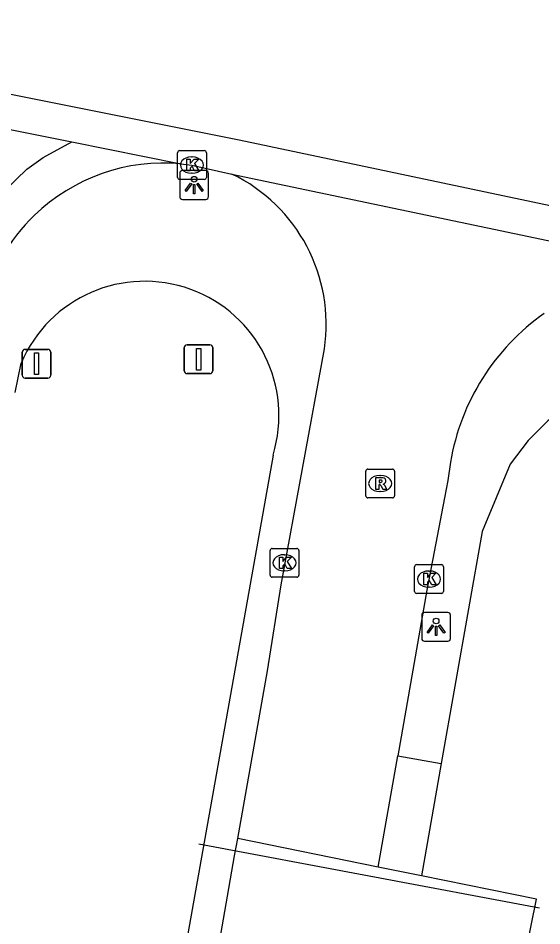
# Model space of a CAD drawing. Extents: x 157692 to 159670, y 381454 to 383289.
# Drawn here: x 158708.22 to 158726.39, y 382982.3 to 383013.78 of the extents above; entities that cross this region are included whole.
import ezdxf

# ---------------------------------------------------------------- set-up
doc = ezdxf.new("R2010")
doc.units = 0
for name, color, linetype in [('IMGEO_Hek', 7, 'Continuous'), ('IMGEO_Kolk', 7, 'Continuous'), ('IMGEO_Lichtpunt', 7, 'Continuous'), ('IMGEO_Rijbaan_lokaal_gesloten', 7, 'Continuous'), ('IMGEO_Rijbaan_lokaal_open', 7, 'Continuous'), ('IMGEO_Rioolput', 7, 'Continuous'), ('IMGEO_Verkeersbordpaal', 7, 'Continuous'), ('IMGEO_Voetpad_open', 7, 'Continuous')]:
    doc.layers.add(name, color=color, linetype=linetype)

msp = doc.modelspace()

# ---------------------------------------------------------------- linework, layer by layer
at = {"layer": 'IMGEO_Hek'}
msp.add_lwpolyline([(158714.488, 382985.144), (158726.302, 382982.923)], dxfattribs=at)
at = {"layer": 'IMGEO_Kolk'}
for p, q in [((158713.821, 383009.187), (158714.673, 383009.187)), ((158713.746, 383008.261), (158713.746, 383009.113)), ((158714.234, 383008.967), (158714.259, 383008.967)), ((158714.747, 383009.113), (158714.747, 383008.261)), ((158714.257, 383008.407), (158714.232, 383008.407)), ((158714.673, 383008.187), (158713.821, 383008.187)), ((158716.958, 382994.465), (158716.958, 382995.317)), ((158717.033, 382995.391), (158717.885, 382995.391)), ((158717.959, 382995.317), (158717.959, 382994.465)), ((158717.446, 382995.171), (158717.471, 382995.171)), ((158721.972, 382993.9), (158721.972, 382994.752)), ((158722.047, 382994.826), (158722.899, 382994.826)), ((158722.973, 382994.752), (158722.973, 382993.9)), ((158717.885, 382994.391), (158717.033, 382994.391)), ((158717.469, 382994.611), (158717.444, 382994.611)), ((158722.46, 382994.606), (158722.485, 382994.606)), ((158722.483, 382994.046), (158722.458, 382994.046)), ((158722.899, 382993.826), (158722.047, 382993.826))]:
    msp.add_line(p, q, dxfattribs=at)
for points in [[(158713.821, 383009.187), (158714.673, 383009.187)], [(158713.746, 383008.261), (158713.746, 383009.113)], [(158714.067, 383008.887), (158714.19, 383008.887), (158714.19, 383008.736), (158714.32, 383008.887), (158714.484, 383008.887), (158714.338, 383008.736), (158714.491, 383008.487), (158714.339, 383008.487), (158714.254, 383008.651), (158714.19, 383008.584), (158714.19, 383008.487), (158714.067, 383008.487), (158714.067, 383008.887)], [(158714.747, 383009.113), (158714.747, 383008.261)], [(158714.673, 383008.187), (158713.821, 383008.187)], [(158716.958, 382994.465), (158716.958, 382995.317)], [(158717.033, 382995.391), (158717.885, 382995.391)], [(158717.959, 382995.317), (158717.959, 382994.465)], [(158717.279, 382995.091), (158717.402, 382995.091), (158717.402, 382994.94), (158717.532, 382995.091), (158717.696, 382995.091), (158717.55, 382994.94), (158717.703, 382994.691), (158717.551, 382994.691), (158717.466, 382994.855), (158717.402, 382994.788), (158717.402, 382994.691), (158717.279, 382994.691), (158717.279, 382995.091)], [(158721.972, 382993.9), (158721.972, 382994.752)], [(158722.047, 382994.826), (158722.899, 382994.826)], [(158722.973, 382994.752), (158722.973, 382993.9)], [(158717.885, 382994.391), (158717.033, 382994.391)], [(158722.293, 382994.526), (158722.416, 382994.526), (158722.416, 382994.375), (158722.546, 382994.526), (158722.71, 382994.526), (158722.564, 382994.375), (158722.717, 382994.126), (158722.565, 382994.126), (158722.48, 382994.29), (158722.416, 382994.223), (158722.416, 382994.126), (158722.293, 382994.126), (158722.293, 382994.526)], [(158722.899, 382993.826), (158722.047, 382993.826)]]:
    msp.add_lwpolyline(points, dxfattribs=at)
for centre, start, end in [((158713.823, 383009.111), 91.552, 178.448), ((158713.823, 383009.111), 91.552, 178.448), ((158714.671, 383009.111), 1.552, 88.448), ((158714.671, 383009.111), 1.552, 88.448), ((158713.823, 383008.263), 181.552, 268.448), ((158713.823, 383008.263), 181.552, 268.448), ((158714.671, 383008.263), 271.552, 358.448), ((158714.671, 383008.263), 271.552, 358.448), ((158717.035, 382995.315), 91.552, 178.448), ((158717.035, 382995.315), 91.552, 178.448), ((158717.883, 382995.315), 1.552, 88.448), ((158717.883, 382995.315), 1.552, 88.448), ((158722.049, 382994.75), 91.552, 178.448), ((158722.049, 382994.75), 91.552, 178.448), ((158722.897, 382994.75), 1.552, 88.448), ((158722.897, 382994.75), 1.552, 88.448), ((158717.035, 382994.467), 181.552, 268.448), ((158717.035, 382994.467), 181.552, 268.448), ((158717.883, 382994.467), 271.552, 358.448), ((158717.883, 382994.467), 271.552, 358.448), ((158722.049, 382993.902), 181.552, 268.448), ((158722.049, 382993.902), 181.552, 268.448), ((158722.897, 382993.902), 271.552, 358.448), ((158722.897, 382993.902), 271.552, 358.448)]:
    msp.add_arc(centre, 0.0765, start, end, dxfattribs=at)
for centre, major_axis, ratio, start_param, end_param in [((158714.233, 383008.687), (-0.387, 0.002), 0.722429, 4.712389, 7.853982), ((158714.258, 383008.687), (-0.39, 0.002), 0.717154, 1.570796, 4.712389), ((158717.445, 382994.891), (-0.387, 0.002), 0.722429, 4.712389, 7.853982), ((158717.47, 382994.891), (-0.39, 0.002), 0.717154, 1.570796, 4.712389), ((158722.459, 382994.326), (-0.387, 0.002), 0.722429, 4.712389, 7.853982), ((158722.484, 382994.326), (-0.39, 0.002), 0.717154, 1.570796, 4.712389)]:
    msp.add_ellipse(centre, major_axis=major_axis, ratio=ratio, start_param=start_param, end_param=end_param, dxfattribs=at)
at = {"layer": 'IMGEO_Lichtpunt'}
for p, q in [((158713.826, 383008.398), (158713.826, 383007.591)), ((158713.826, 383008.398), (158713.826, 383007.591)), ((158714.728, 383008.493), (158713.92, 383008.493)), ((158714.728, 383008.493), (158713.92, 383008.493)), ((158714.822, 383007.591), (158714.822, 383008.398)), ((158714.822, 383007.591), (158714.822, 383008.398)), ((158713.92, 383007.497), (158714.728, 383007.497)), ((158713.92, 383007.497), (158714.728, 383007.497)), ((158723.121, 382993.168), (158722.313, 382993.168)), ((158723.121, 382993.168), (158722.313, 382993.168)), ((158722.219, 382993.073), (158722.219, 382992.266)), ((158722.219, 382993.073), (158722.219, 382992.266)), ((158723.215, 382992.266), (158723.215, 382993.073)), ((158723.215, 382992.266), (158723.215, 382993.073)), ((158722.313, 382992.172), (158723.121, 382992.172)), ((158722.313, 382992.172), (158723.121, 382992.172))]:
    msp.add_line(p, q, dxfattribs=at)
for points in [[(158714.2, 383008.062), (158714.239, 383008.034), (158714.051, 383007.772), (158714.013, 383007.799), (158714.2, 383008.062)], [(158714.302, 383008.014), (158714.349, 383008.014), (158714.349, 383007.692), (158714.302, 383007.692), (158714.302, 383008.014)], [(158714.412, 383008.034), (158714.45, 383008.061), (158714.637, 383007.799), (158714.598, 383007.771), (158714.412, 383008.034)], [(158722.593, 382992.737), (158722.632, 382992.709), (158722.444, 382992.447), (158722.406, 382992.474), (158722.593, 382992.737)], [(158722.695, 382992.689), (158722.742, 382992.689), (158722.742, 382992.367), (158722.695, 382992.367), (158722.695, 382992.689)], [(158722.805, 382992.709), (158722.843, 382992.736), (158723.03, 382992.474), (158722.991, 382992.446), (158722.805, 382992.709)]]:
    msp.add_lwpolyline(points, dxfattribs=at)
for centre in [(158714.325, 383008.196), (158722.718, 382992.871)]:
    msp.add_circle(centre, 0.0994, dxfattribs=at)
for centre, start, end in [((158713.92, 383008.398), 90, 180), ((158713.92, 383008.398), 90, 180), ((158714.728, 383008.398), 0, 90), ((158714.728, 383008.398), 0, 90), ((158713.92, 383007.591), 180, 270), ((158713.92, 383007.591), 180, 270), ((158714.728, 383007.591), 270, 0), ((158714.728, 383007.591), 270, 360), ((158722.313, 382993.073), 90, 180), ((158722.313, 382993.073), 90, 180), ((158723.121, 382993.073), 0, 90), ((158723.121, 382993.073), 0, 90), ((158722.313, 382992.266), 180, 270), ((158722.313, 382992.266), 180, 270), ((158723.121, 382992.266), 270, 0), ((158723.121, 382992.266), 270, 360)]:
    msp.add_arc(centre, 0.0946, start, end, dxfattribs=at)
at = {"layer": 'IMGEO_Rijbaan_lokaal_gesloten'}
for points in [[(159115.477, 382927.089), (159047.024, 382941.455), (159008.345, 382949.698), (158733.282, 383005.886), (158715.883, 383009.549), (158678.432, 383017.066)], [(158699.904, 383011.526), (158710.079, 383009.49)], [(158682.977, 382892.64), (158705.802, 383004.036), (158706.054, 383005.039), (158706.418, 383005.949), (158706.899, 383006.795), (158707.374, 383007.442), (158708.519, 383008.547), (158709.089, 383008.952), (158710.079, 383009.49)], [(158710.079, 383009.49), (158713.867, 383008.733)], [(158713.867, 383008.733), (158714.247, 383008.687), (158715.635, 383008.375)], [(158715.635, 383008.375), (158732.43, 383004.839)]]:
    msp.add_lwpolyline(points, dxfattribs=at)
for centre, radius, start, end in [((158713.283, 383002.272), 6.487, 84.8333, 133.9714), ((158713.272, 383002.28), 6.473, 133.9504, 166.4697)]:
    msp.add_arc(centre, radius, start, end, dxfattribs=at)
at = {"layer": 'IMGEO_Rijbaan_lokaal_open'}
for points in [[(158715.835, 382985.322), (158716.871, 382991.142), (158717.346, 382994.125), (158718.842, 383002.309)], [(158723.217, 382998.376), (158723.119, 382997.743), (158723.006, 382997.147), (158722.399, 382993.941), (158721.389, 382988.197)], [(158720.713, 382984.335), (158721.389, 382988.197)], [(158713.082, 382969.963), (158714.387, 382977.002), (158715.728, 382984.722), (158715.835, 382985.322)], [(158720.713, 382984.335), (158715.835, 382985.322)], [(158722.211, 382984.031), (158720.713, 382984.335)], [(158723.353, 382965.312), (158722.603, 382965.464), (158724.017, 382972.44), (158726.201, 382983.223), (158722.211, 382984.031)]]:
    msp.add_lwpolyline(points, dxfattribs=at)
for centre, radius, start, end in [((158713.111, 383003.16), 5.794, 351.5536, 64.1758), ((158731.001, 382997.078), 7.892, 125.0495, 170.5296)]:
    msp.add_arc(centre, radius, start, end, dxfattribs=at)
at = {"layer": 'IMGEO_Rioolput'}
for p, q in [((158720.352, 382998.142), (158721.204, 382998.142)), ((158720.277, 382997.216), (158720.277, 382998.068)), ((158720.765, 382997.922), (158720.79, 382997.922)), ((158721.278, 382998.068), (158721.278, 382997.216)), ((158720.788, 382997.362), (158720.763, 382997.362)), ((158721.204, 382997.142), (158720.352, 382997.142))]:
    msp.add_line(p, q, dxfattribs=at)
for points in [[(158720.352, 382998.142), (158721.204, 382998.142)], [(158720.277, 382997.216), (158720.277, 382998.068)], [(158720.866, 382997.84), (158720.614, 382997.842), (158720.614, 382997.442)], [(158721.278, 382998.068), (158721.278, 382997.216)], [(158720.614, 382997.442), (158720.738, 382997.442), (158720.738, 382997.604), (158720.749, 382997.604)], [(158720.792, 382997.761), (158720.738, 382997.761), (158720.738, 382997.68)], [(158720.738, 382997.68), (158720.79, 382997.68)], [(158720.796, 382997.575), (158720.867, 382997.442), (158721.007, 382997.442), (158720.942, 382997.568)], [(158721.204, 382997.142), (158720.352, 382997.142)]]:
    msp.add_lwpolyline(points, dxfattribs=at)
for centre, radius, start, end in [((158720.354, 382998.066), 0.0765, 91.552, 178.448), ((158720.354, 382998.066), 0.0765, 91.552, 178.448), ((158721.202, 382998.066), 0.0765, 1.552, 88.448), ((158721.202, 382998.066), 0.0765, 1.552, 88.448), ((158720.865, 382997.73), 0.109, 350.3612, 89.416), ((158720.748, 382997.551), 0.0533, 26.0293, 88.6989), ((158720.774, 382997.869), 0.19, 274.7715, 282.9687), ((158720.798, 382997.665), 0.0964, 77.0061, 93.1865), ((158720.812, 382997.722), 0.0378, 276.6634, 79.6772), ((158720.863, 382997.73), 0.112, 277.5842, 350.9817), ((158720.847, 382997.515), 0.108, 29.5134, 73.7905), ((158720.354, 382997.218), 0.0765, 181.552, 268.448), ((158720.354, 382997.218), 0.0765, 181.552, 268.448), ((158721.202, 382997.218), 0.0765, 271.552, 358.448), ((158721.202, 382997.218), 0.0765, 271.552, 358.448)]:
    msp.add_arc(centre, radius, start, end, dxfattribs=at)
for centre, major_axis, ratio, start_param, end_param in [((158720.764, 382997.642), (-0.387, 0.002), 0.722429, 4.712389, 7.853982), ((158720.789, 382997.642), (-0.39, 0.002), 0.717154, 1.570796, 4.712389)]:
    msp.add_ellipse(centre, major_axis=major_axis, ratio=ratio, start_param=start_param, end_param=end_param, dxfattribs=at)
at = {"layer": 'IMGEO_Verkeersbordpaal'}
for p, q in [((158708.46, 383002.295), (158709.25, 383002.295)), ((158709.25, 383002.295), (158708.46, 383002.295)), ((158713.98, 383001.553), (158713.98, 383002.353)), ((158713.98, 383002.353), (158713.98, 383001.553)), ((158714.08, 383002.453), (158714.87, 383002.453)), ((158714.87, 383002.453), (158714.08, 383002.453)), ((158714.97, 383002.353), (158714.97, 383001.553)), ((158714.97, 383001.553), (158714.97, 383002.353)), ((158708.36, 383001.395), (158708.36, 383002.195)), ((158708.36, 383002.195), (158708.36, 383001.395)), ((158709.35, 383002.195), (158709.35, 383001.395)), ((158709.35, 383001.395), (158709.35, 383002.195)), ((158709.25, 383001.295), (158708.46, 383001.295)), ((158708.46, 383001.295), (158709.25, 383001.295)), ((158714.87, 383001.453), (158714.08, 383001.453)), ((158714.08, 383001.453), (158714.87, 383001.453))]:
    msp.add_line(p, q, dxfattribs=at)
for points in [[(158714.4, 383002.328), (158714.55, 383002.328), (158714.55, 383001.578), (158714.4, 383001.578), (158714.4, 383002.328)], [(158708.78, 383002.17), (158708.93, 383002.17), (158708.93, 383001.42), (158708.78, 383001.42), (158708.78, 383002.17)]]:
    msp.add_lwpolyline(points, dxfattribs=at)
for centre, start, end in [((158708.46, 383002.195), 90, 180), ((158708.46, 383002.195), 90, 180), ((158709.25, 383002.195), 0, 90), ((158709.25, 383002.195), 360, 90), ((158714.08, 383002.353), 90, 180), ((158714.08, 383002.353), 90, 180), ((158714.87, 383002.353), 0, 90), ((158714.87, 383002.353), 360, 90), ((158708.46, 383001.395), 180, 270), ((158708.46, 383001.395), 180, 270), ((158709.25, 383001.395), 270, 0), ((158709.25, 383001.395), 270, 0), ((158714.08, 383001.553), 180, 270), ((158714.08, 383001.553), 180, 270), ((158714.87, 383001.553), 270, 0), ((158714.87, 383001.553), 270, 0)]:
    msp.add_arc(centre, 0.1, start, end, dxfattribs=at)
at = {"layer": 'IMGEO_Voetpad_open'}
for points in [[(158708.115, 383000.796), (158708.322, 383001.817)], [(158732.227, 383001.293), (158731.226, 383001.403), (158729.239, 383001.342), (158727.484, 383000.425), (158726.591, 382999.819), (158725.909, 382999.137), (158725.282, 382998.314), (158724.312, 382995.971), (158722.891, 382987.925)], [(158717.061, 382998.629), (158712.191, 382971.258), (158711.872, 382969.135)], [(158721.389, 382988.197), (158722.891, 382987.925)], [(158722.891, 382987.925), (158722.211, 382984.031)]]:
    msp.add_lwpolyline(points, dxfattribs=at)
msp.add_arc((158712.609, 382999.998), 4.657, 342.9071, 157.0088, dxfattribs=at)

doc.saveas('drawing.dxf')
